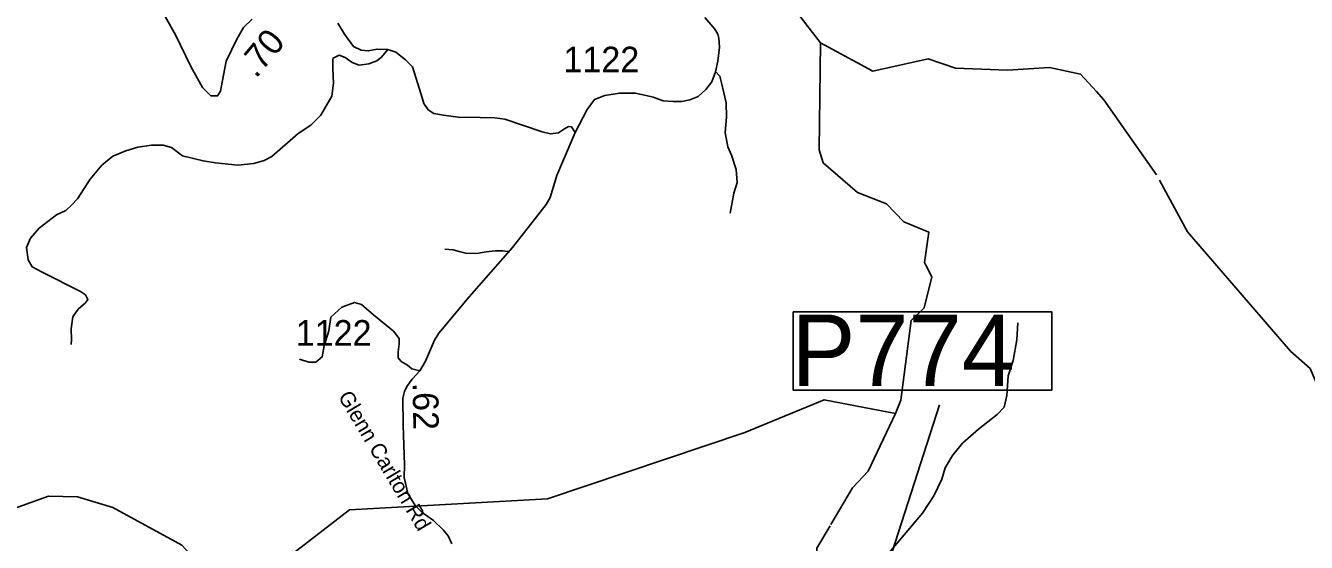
# Model space of a CAD drawing. Extents: x 1248224 to 1454986, y 825081 to 985870.
# Drawn here: x 1322016 to 1328284, y 851342 to 853874 of the extents above; entities that cross this region are included whole.
import ezdxf

# ---------------------------------------------------------------- set-up
doc = ezdxf.new("R2010")
doc.units = 0
for name, color, linetype in [('Exist Hydrographic Creek Single Shore', 7, 'Continuous'), ('Exist Hydrographic Misc Water Feature', 7, 'Continuous'), ('Exist Road Non-System Type 51', 7, 'Continuous'), ('Exist Road Secondary Mileage Hundredths English Label', 7, 'Continuous'), ('Exist Road Secondary Structure Pipe Number Label', 7, 'Continuous'), ('Exist Road Secondary Type 51 Attributed', 7, 'Continuous'), ('Exist Road Secondary Type 51 Label', 7, 'Continuous'), ('Exist Road Secondary Type 51 Number Label', 7, 'Continuous')]:
    doc.layers.add(name, color=color, linetype=linetype)

msp = doc.modelspace()

# ---------------------------------------------------------------- linework, layer by layer
at = {"layer": 'Exist Hydrographic Creek Single Shore'}
for points in [[(1325905.9, 853790), (1325688.2, 854071.2), (1325602.5, 854223), (1325475.7, 854295.1), (1325339.9, 854328.2)], [(1326421, 852699.5), (1326414, 852712.9), (1326435.5, 852862.2), (1326314.2, 852913.2), (1326229.3, 853000.6), (1326086.2, 853056.4), (1325918.8, 853202), (1325899.4, 853265.2), (1325905.9, 853790)], [(1328206, 852279.7), (1327702, 852864.3), (1327564.3, 853116.8)], [(1326075.3, 850870.1), (1326091.5, 850907.1), (1325948.6, 851042.2), (1325883.1, 851149), (1325887.9, 851314.1), (1325952.7, 851423.8)]]:
    msp.add_lwpolyline(points, dxfattribs=at)
at = {"layer": 'Exist Hydrographic Misc Water Feature'}
for p, q in [((1327256.9, 853551.7), (1327178, 853636.4)), ((1326139.8, 851691.6), (1326272, 851973.9))]:
    msp.add_line(p, q, dxfattribs=at)
for points in [[(1327178, 853636.4), (1327026.5, 853668.2), (1326821.2, 853656), (1326566.5, 853665.7), (1326433.1, 853711.8), (1326161.4, 853651.1), (1325905.9, 853790)], [(1327550.4, 853142.3), (1327549.9, 853143.1), (1327292, 853509.4), (1327256.9, 853551.7)], [(1326272, 851973.9), (1326299, 852039), (1326350, 852428.6), (1326413.7, 852490.8), (1326450.1, 852643.7), (1326421, 852699.5)], [(1328685.4, 851368.8), (1328580, 851552.4), (1328451.8, 851694.8), (1328400.9, 851961.8), (1328301.9, 852193.5), (1328206, 852279.7)], [(1320641.9, 851919.5), (1320952.9, 851647.4), (1321115.9, 851466.8), (1321280.9, 851404.4), (1321529.9, 851366.6), (1321603.9, 851322.4), (1321848.9, 851468.5), (1322126.9, 851568), (1322268.9, 851565.1), (1322441.9, 851512.4), (1322779.9, 851328.3), (1322999.9, 851090.9), (1323143, 851147.1), (1323600.9, 851502.3), (1324569.9, 851555), (1325536, 851880.3), (1325924, 852039.9), (1326272, 851973.9)], [(1325956.4, 851430), (1326062.2, 851609.1), (1326139.8, 851691.6)]]:
    msp.add_lwpolyline(points, dxfattribs=at)
at = {"layer": 'Exist Road Non-System Type 51'}
for points in [[(1323788.9, 853757.5), (1323756.9, 853719), (1323734.3, 853700.5), (1323695.3, 853686.1), (1323648.1, 853679.9), (1323613.1, 853692.3), (1323580.3, 853716.9), (1323549.5, 853729.2), (1323520.7, 853714.9), (1323518.7, 853706.6), (1323518.7, 853661.4), (1323522.8, 853591.5), (1323514.5, 853527.8), (1323461.1, 853435.3), (1323411.9, 853386), (1323350.2, 853344.9), (1323220.8, 853231.8), (1323183.9, 853213.3), (1323132.5, 853198.9), (1323054.5, 853190.7), (1322945.6, 853201), (1322884, 853211.3), (1322783.3, 853235.9), (1322729.9, 853277.1), (1322688.9, 853287.3), (1322631.3, 853287.3), (1322565.6, 853279.1), (1322506.1, 853260.6), (1322442.4, 853233.9), (1322389, 853190.7), (1322331.5, 853120.8), (1322269.2, 853025.2), (1322240.5, 852994.3), (1322211.7, 852967.6), (1322166.5, 852947), (1322082.3, 852881.3), (1322039.2, 852831.9), (1322020.7, 852786.7), (1322028.9, 852727.1), (1322047.4, 852692.2), (1322096.7, 852665.5), (1322283.6, 852570.9), (1322308.2, 852554.5), (1322320.6, 852531.8), (1322308.2, 852515.4), (1322273.3, 852484.6), (1322246.6, 852447.6), (1322238.4, 852388), (1322240.3, 852335.7), (1322238.3, 852311)], [(1325389.8, 853649.9), (1325412.9, 853626.8), (1325420.7, 853593.2), (1325443.9, 853494.9), (1325446.5, 853425.1), (1325438.8, 853350.1), (1325451.7, 853280.3), (1325469.8, 853239), (1325493, 853169.2), (1325498.2, 853104.5), (1325481.9, 853052.5), (1325463.2, 852955.8)], [(1324377.4, 852766.4), (1324350.6, 852770.5), (1324313, 852770.5), (1324270.1, 852765.1), (1324223.1, 852757), (1324169.4, 852758.4), (1324137.2, 852766.4), (1324107.7, 852775.8), (1324067.4, 852778.5)], [(1323945.2, 852182.4), (1323905.1, 852191.7), (1323884.5, 852209.7), (1323853.8, 852227.7), (1323838.4, 852245.7), (1323838.4, 852276.5), (1323843.5, 852315), (1323843.5, 852340.7), (1323815.3, 852376.6), (1323717.8, 852456.2), (1323658.7, 852507.6), (1323625.4, 852517.8), (1323563.8, 852494.7), (1323509.9, 852446), (1323499.7, 852379.2), (1323476.6, 852304.7), (1323466.3, 852250.8), (1323435.5, 852225.1), (1323402.2, 852225.1), (1323356, 852240.5)], [(1326243.5, 851294.1), (1326405.2, 851486), (1326461.2, 851569.9), (1326499.1, 851651.8), (1326515.1, 851707.8), (1326551, 851767.8), (1326600.9, 851827.7), (1326678.8, 851897.6), (1326770.2, 851968), (1326804.1, 852003.9), (1326818.1, 852061.9), (1326824.1, 852157.8), (1326848, 852233.7), (1326866, 852333.7), (1326872, 852417.6)]]:
    msp.add_lwpolyline(points, dxfattribs=at)
at = {"layer": 'Exist Road Secondary Structure Pipe Number Label'}
msp.add_line((1326126.6, 850890.7), (1326487.9, 852016.4), dxfattribs=at)
msp.add_lwpolyline([(1325771.5, 852472.3), (1327037.6, 852472.3), (1327037.6, 852088.5), (1325771.5, 852088.5)], close=True, dxfattribs=at)
at = {"layer": 'Exist Road Secondary Type 51 Attributed'}
for points in [[(1323124.4, 853905.2), (1323082.4, 853864.9), (1323048.6, 853806.8), (1322997, 853700.3), (1322977.7, 853597.1), (1322969.6, 853551.9), (1322955.1, 853529.3), (1322922.8, 853529.3), (1322880.9, 853571.2), (1322824.5, 853672.9), (1322748.7, 853829.4), (1322697.9, 853917.7)], [(1325339.1, 853913.4), (1325388, 853856.9), (1325403.5, 853831.9), (1325408, 853812.8), (1325411.2, 853767.4), (1325403.9, 853699.4), (1325391.2, 853646.8), (1325374, 853598.7), (1325344.1, 853561.5), (1325306.8, 853526.1), (1325266.9, 853509.7), (1325227, 853501.6), (1325184.3, 853501.6), (1325135.3, 853506.1), (1325087.2, 853523.3), (1325051.8, 853531.5), (1324999.2, 853543.3), (1324922.1, 853543.3), (1324849.5, 853531.5), (1324799.3, 853512.5), (1324763.6, 853463.6), (1324705.7, 853350.9)], [(1324705.7, 853350.9), (1324686.9, 853378.4), (1324672.3, 853380), (1324653, 853368.7), (1324624, 853349.3), (1324583.7, 853342.9), (1324543.4, 853354.2), (1324361.2, 853415.5), (1324311.2, 853421.9), (1324240.3, 853423.6), (1324132.3, 853425.2), (1324061.4, 853434.8), (1324013, 853442.9), (1323985.6, 853460.7), (1323964.6, 853492.9), (1323951.7, 853536.5), (1323909.8, 853672), (1323874.4, 853705.9), (1323827.6, 853743), (1323788.9, 853757.5), (1323735.7, 853759.1), (1323692.2, 853749.5), (1323658.3, 853752.7), (1323619.6, 853772), (1323576.1, 853831.7), (1323543.9, 853885)], [(1324705.7, 853350.9), (1324643, 853204.8), (1324615.8, 853139.5), (1324583.1, 853032.4), (1324563.2, 852997), (1324398.9, 852787.4), (1324187, 852545.5), (1324037.1, 852366.4), (1324016.1, 852332.5), (1323972.6, 852229.2), (1323945.2, 852182.4), (1323908.1, 852142.1), (1323880.7, 852106.6), (1323869.4, 852080.8), (1323861.9, 852049.3), (1323863.5, 851917), (1323869.4, 851722.9), (1323868.4, 851660.5), (1323885.9, 851580.9), (1323921.4, 851522.8), (1323956.9, 851488.9), (1324012.3, 851448.9), (1324059.5, 851403.5), (1324084, 851373.5), (1324102.2, 851334.5)]]:
    msp.add_lwpolyline(points, dxfattribs=at)

# ---------------------------------------------------------------- texts
at = {"layer": 'Exist Road Secondary Mileage Hundredths English Label'}
for s, rotation, p in [('.70', 50.21669, (1323143, 853611.8)), ('.62', 270.69797, (1323910.2, 852124.3))]:
    msp.add_text(s, height=125, rotation=rotation, dxfattribs=at).set_placement(p)
at = {"layer": 'Exist Road Secondary Structure Pipe Number Label'}
msp.add_text('P774', height=350, dxfattribs=at).set_placement((1325764.3, 852108.3))
at = {"layer": 'Exist Road Secondary Type 51 Label'}
msp.add_text('Glenn Carlton Rd', height=75, rotation=300.74124, dxfattribs=at).set_placement((1323542.7, 852056.8))
at = {"layer": 'Exist Road Secondary Type 51 Number Label'}
for p in [(1324647.2, 853645.4), (1323336.9, 852306.1)]:
    msp.add_text('1122', height=125, dxfattribs=at).set_placement(p)

doc.saveas('drawing.dxf')
